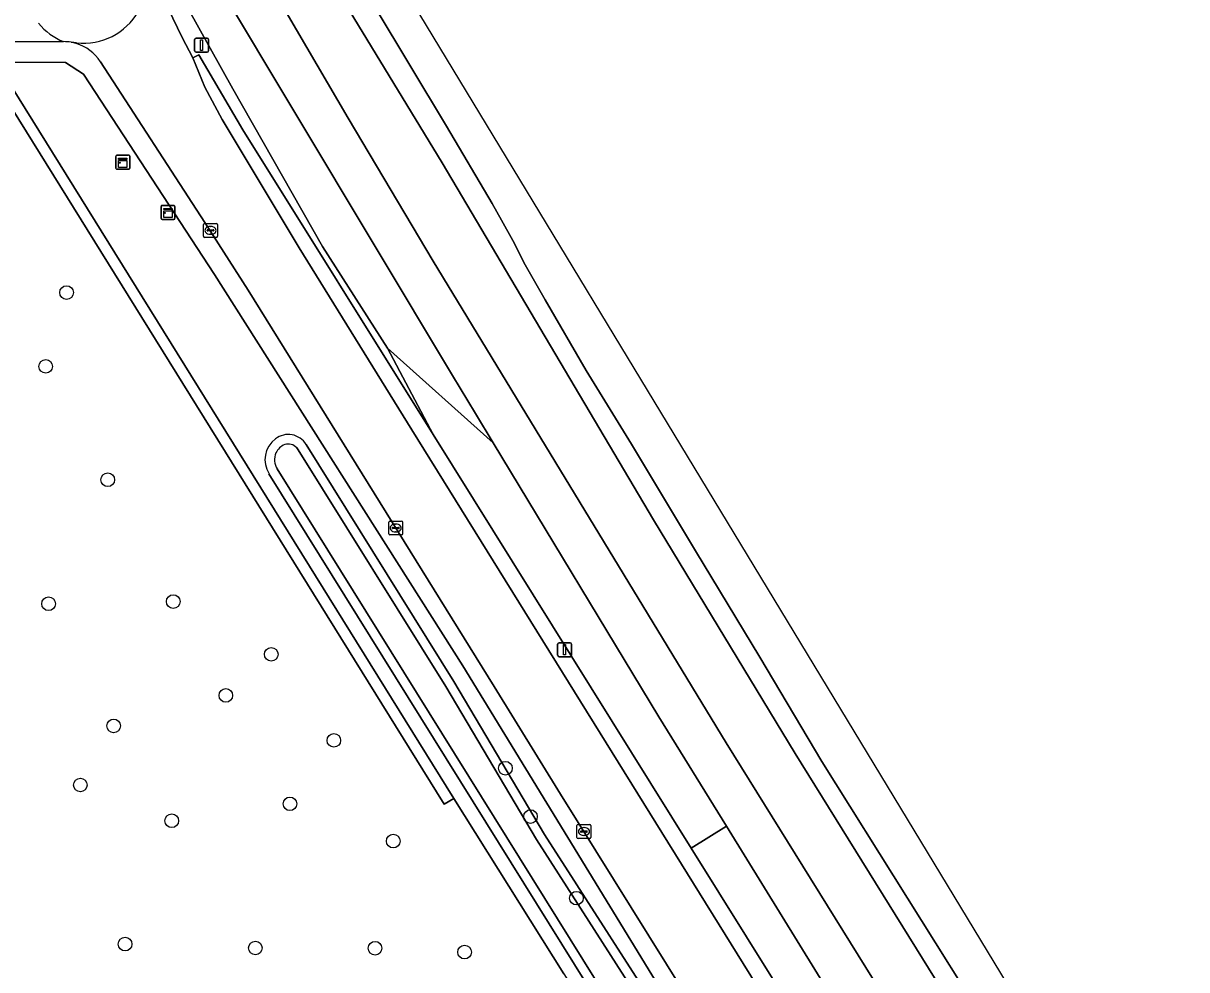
# Model space of a CAD drawing. Extents: x 157320 to 158835, y 386650 to 388491.
# Drawn here: x 158569.6 to 158653.1, y 387529.9 to 387597.9 of the extents above; entities that cross this region are included whole.
import ezdxf

# ---------------------------------------------------------------- set-up
doc = ezdxf.new("R2010")
doc.units = 0
for name, color, linetype in [('IMGEO_Berm_groen', 7, 'Continuous'), ('IMGEO_Berm_open', 7, 'Continuous'), ('IMGEO_Boom', 7, 'Continuous'), ('IMGEO_Groenvoorziening', 7, 'Continuous'), ('IMGEO_Haag', 7, 'Continuous'), ('IMGEO_Kast', 7, 'Continuous'), ('IMGEO_Kolk', 7, 'Continuous'), ('IMGEO_Lichtmast', 7, 'Continuous'), ('IMGEO_Oever', 7, 'Continuous'), ('IMGEO_Parkeervlak_gesloten', 7, 'Continuous'), ('IMGEO_Parkeervlak_open', 7, 'Continuous'), ('IMGEO_Rijbaan_lokaal_open', 7, 'Continuous'), ('IMGEO_Rijbaan_regionaal_gesloten', 7, 'Continuous'), ('IMGEO_Voetpad_open', 7, 'Continuous'), ('IMGEO_Waterloop', 7, 'Continuous')]:
    doc.layers.add(name, color=color, linetype=linetype)

msp = doc.modelspace()

# ---------------------------------------------------------------- linework, layer by layer
at = {"layer": 'IMGEO_Berm_groen'}
for points in [[(158584.644, 387593.14), (158581.391, 387598.984), (158581.34, 387599.518), (158580.006, 387598.914), (158581.023, 387596.825), (158581.777, 387595.367), (158582.206, 387595.588), (158585.382, 387590.213), (158599.027, 387568.343), (158595.763, 387574.536), (158591.088, 387581.832)], [(158648.756, 387493.839), (158644.942, 387500), (158630.415, 387523.468), (158620.083, 387540.219), (158617.549, 387538.656), (158637.16, 387507.222), (158658.102, 387474.002), (158670.782, 387453.181), (158679.212, 387441.81), (158680.488, 387442.729), (158669.382, 387460.581), (158665.135, 387467.426)]]:
    msp.add_lwpolyline(points, close=True, dxfattribs=at)
at = {"layer": 'IMGEO_Berm_open'}
for points in [[(158681.521, 387457.554), (158658.923, 387493.792), (158655.038, 387500), (158639.233, 387525.255), (158626.924, 387544.874), (158622.47, 387552.351), (158617.865, 387559.998), (158613.279, 387567.655), (158610.024, 387572.929), (158607.08, 387578.005), (158605.638, 387580.528), (158604.749, 387582.273), (158603.943, 387583.729), (158603.257, 387584.916), (158600, 387590.479), (158592.229, 387603.383), (158587.639, 387610.989), (158579.25, 387625.15), (158570.366, 387640.41), (158563.484, 387652.319), (158556.471, 387664.442)], [(158554.457, 387663.484), (158561.024, 387652.601), (158570.802, 387636.122), (158581.556, 387617.939), (158590.806, 387602.437), (158599.673, 387587.829), (158614.845, 387562.214), (158625.023, 387545.445), (158640.908, 387519.873)]]:
    msp.add_lwpolyline(points, dxfattribs=at)
at = {"layer": 'IMGEO_Boom'}
for centre in [(158572.723, 387578.528), (158571.224, 387573.23), (158575.678, 387565.089), (158571.431, 387556.191), (158580.377, 387556.353), (158587.41, 387552.563), (158584.153, 387549.612), (158576.102, 387547.429), (158591.906, 387546.388), (158604.221, 387544.39), (158573.711, 387543.184), (158588.757, 387541.834), (158606.021, 387540.918), (158580.276, 387540.615), (158596.168, 387539.16), (158609.315, 387535.063), (158576.921, 387531.765), (158586.273, 387531.487), (158594.863, 387531.47), (158601.287, 387531.189)]:
    msp.add_circle(centre, 0.489, dxfattribs=at)
at = {"layer": 'IMGEO_Groenvoorziening'}
for points in [[(158645.673, 387479.692), (158638.075, 387491.512), (158636.702, 387493.648), (158632.815, 387500), (158601.153, 387551.747), (158583.35, 387579.828), (158573.947, 387594.207), (158572.647, 387595.041), (158567.636, 387595.073), (158567.622, 387596.527), (158561.336, 387596.509), (158535.384, 387596.31)], [(158530.588, 387593.082), (158504.215, 387531.081), (158503.955, 387530.085), (158503.007, 387526.51), (158503.398, 387526.4), (158504.041, 387527.93), (158506.594, 387534.705), (158508.868, 387540.169), (158513.827, 387552.362), (158524.503, 387577.568), (158530.22, 387591.34), (158530.473, 387591.308), (158531.073, 387591.055), (158534.125, 387594.163), (158534.126, 387594.963), (158567.767, 387594.905), (158600.511, 387542.224), (158608.408, 387529.637), (158634.108, 387488.668), (158639.494, 387480.083), (158648.482, 387465.755), (158650.922, 387461.865)], [(158637.16, 387507.222), (158617.549, 387538.656), (158599.027, 387568.343), (158585.382, 387590.213), (158582.206, 387595.588), (158581.777, 387595.367), (158582.652, 387593.263), (158583.879, 387590.944), (158589.423, 387581.735), (158597.493, 387568.666), (158623.117, 387527.409)], [(158608.408, 387529.637), (158600.511, 387542.224), (158599.832, 387541.802), (158567.322, 387594.106), (158534.125, 387594.163), (158531.073, 387591.055), (158528.104, 387584.264), (158525.167, 387577.315), (158517.396, 387558.742), (158511.774, 387545.413), (158504.851, 387527.98), (158545.853, 387514.572), (158543.052, 387507.571), (158541.018, 387503.71), (158513.945, 387450.624), (158474.218, 387469.858)], [(158589.912, 387567.624), (158600.523, 387550.602), (158607.026, 387539.632), (158616.512, 387524.849), (158622.666, 387513.717), (158620.219, 387512.099)], [(158620.219, 387512.099), (158613.729, 387523.017), (158587.251, 387565.524)]]:
    msp.add_lwpolyline(points, dxfattribs=at)
msp.add_lwpolyline([(158600.511, 387542.224), (158567.767, 387594.905), (158534.126, 387594.963), (158534.125, 387594.163), (158567.322, 387594.106), (158599.832, 387541.802)], close=True, dxfattribs=at)
for centre, radius, start, end in [((158588.638, 387566.855), 1.488, 31.09674, 128.06823), ((158588.811, 387566.527), 1.854, 126.02532, 212.74919)]:
    msp.add_arc(centre, radius, start, end, dxfattribs=at)
at = {"layer": 'IMGEO_Haag'}
msp.add_lwpolyline([(158600.511, 387542.224), (158567.767, 387594.905), (158534.126, 387594.963), (158534.125, 387594.163), (158567.322, 387594.106), (158599.832, 387541.802)], close=True, dxfattribs=at)
msp.add_lwpolyline([(158637.16, 387507.222), (158617.549, 387538.656), (158599.027, 387568.343), (158585.382, 387590.213), (158582.206, 387595.588), (158581.777, 387595.367), (158582.652, 387593.263), (158583.879, 387590.944), (158589.423, 387581.735), (158597.493, 387568.666), (158623.117, 387527.409)], dxfattribs=at)
at = {"layer": 'IMGEO_Kast'}
for p, q in [((158576.259, 387587.456), (158576.259, 387588.297)), ((158576.259, 387588.297), (158576.259, 387587.456)), ((158576.334, 387588.381), (158577.175, 387588.381)), ((158577.175, 387588.381), (158576.334, 387588.381)), ((158577.259, 387588.306), (158577.259, 387587.465)), ((158577.259, 387587.465), (158577.259, 387588.306)), ((158577.184, 387587.381), (158576.343, 387587.381)), ((158576.343, 387587.381), (158577.184, 387587.381)), ((158579.576, 387584.78), (158580.417, 387584.78)), ((158580.417, 387584.78), (158579.576, 387584.78)), ((158579.501, 387583.855), (158579.501, 387584.696)), ((158579.501, 387584.696), (158579.501, 387583.855)), ((158580.501, 387584.705), (158580.501, 387583.864)), ((158580.501, 387583.864), (158580.501, 387584.705)), ((158580.426, 387583.78), (158579.585, 387583.78)), ((158579.585, 387583.78), (158580.426, 387583.78))]:
    msp.add_line(p, q, dxfattribs=at)
for points in [[(158576.454, 387588.171), (158577.054, 387588.171), (158577.054, 387588.086), (158576.454, 387588.086), (158576.454, 387588.171)], [(158576.454, 387587.996), (158577.054, 387587.996), (158577.054, 387587.507), (158576.454, 387587.507), (158576.454, 387587.996)], [(158579.696, 387584.57), (158580.296, 387584.57), (158580.296, 387584.485), (158579.696, 387584.485), (158579.696, 387584.57)], [(158579.696, 387584.395), (158580.296, 387584.395), (158580.296, 387583.906), (158579.696, 387583.906), (158579.696, 387584.395)]]:
    msp.add_lwpolyline(points, dxfattribs=at)
for centre in [(158576.538, 387587.845), (158579.78, 387584.244)]:
    msp.add_circle(centre, 0.0377, dxfattribs=at)
for centre, start, end in [((158576.337, 387588.303), 92.4484, 184.28452), ((158576.337, 387588.303), 92.4484, 184.28452), ((158577.181, 387588.303), 2.4484, 94.28452), ((158577.181, 387588.303), 2.4484, 94.28452), ((158576.337, 387587.459), 182.4484, 274.28452), ((158576.337, 387587.459), 182.4484, 274.28452), ((158577.181, 387587.459), 272.4484, 4.28452), ((158577.181, 387587.459), 272.4484, 4.28452), ((158579.579, 387584.702), 92.4484, 184.28452), ((158579.579, 387584.702), 92.4484, 184.28452), ((158580.423, 387584.702), 2.4484, 94.28452), ((158580.423, 387584.702), 2.4484, 94.28452), ((158579.579, 387583.858), 182.4484, 274.28452), ((158579.579, 387583.858), 182.4484, 274.28452), ((158580.423, 387583.858), 272.4484, 4.28452), ((158580.423, 387583.858), 272.4484, 4.28452)]:
    msp.add_arc(centre, 0.0779, start, end, dxfattribs=at)
at = {"layer": 'IMGEO_Kolk'}
for p, q in [((158582.551, 387582.565), (158582.551, 387583.417)), ((158582.626, 387583.491), (158583.478, 387583.491)), ((158583.039, 387583.271), (158583.064, 387583.271)), ((158583.552, 387583.417), (158583.552, 387582.565)), ((158583.478, 387582.491), (158582.626, 387582.491)), ((158582.81, 387582.985), (158582.81, 387582.997)), ((158583.248, 387582.948), (158582.85, 387582.948)), ((158582.853, 387583.034), (158583.251, 387583.034)), ((158583.062, 387582.711), (158583.037, 387582.711)), ((158583.294, 387582.997), (158583.294, 387582.985)), ((158595.844, 387561.204), (158595.844, 387562.056)), ((158595.919, 387562.13), (158596.771, 387562.13)), ((158596.103, 387561.624), (158596.103, 387561.636)), ((158596.541, 387561.587), (158596.143, 387561.587)), ((158596.146, 387561.673), (158596.544, 387561.673)), ((158596.332, 387561.91), (158596.357, 387561.91)), ((158596.587, 387561.636), (158596.587, 387561.624)), ((158596.845, 387562.056), (158596.845, 387561.204)), ((158596.771, 387561.13), (158595.919, 387561.13)), ((158596.355, 387561.35), (158596.33, 387561.35)), ((158609.355, 387539.419), (158609.355, 387540.271)), ((158609.43, 387540.345), (158610.282, 387540.345)), ((158609.614, 387539.839), (158609.614, 387539.851)), ((158610.052, 387539.802), (158609.654, 387539.802)), ((158609.657, 387539.888), (158610.055, 387539.888)), ((158609.843, 387540.125), (158609.868, 387540.125)), ((158610.098, 387539.851), (158610.098, 387539.839)), ((158610.356, 387540.271), (158610.356, 387539.419)), ((158610.282, 387539.345), (158609.43, 387539.345)), ((158609.866, 387539.565), (158609.841, 387539.565))]:
    msp.add_line(p, q, dxfattribs=at)
for points in [[(158582.551, 387582.565), (158582.551, 387583.417)], [(158582.626, 387583.491), (158583.478, 387583.491)], [(158583.552, 387583.417), (158583.552, 387582.565)], [(158583.478, 387582.491), (158582.626, 387582.491)], [(158595.844, 387561.204), (158595.844, 387562.056)], [(158595.919, 387562.13), (158596.771, 387562.13)], [(158596.845, 387562.056), (158596.845, 387561.204)], [(158596.771, 387561.13), (158595.919, 387561.13)], [(158609.355, 387539.419), (158609.355, 387540.271)], [(158609.43, 387540.345), (158610.282, 387540.345)], [(158610.356, 387540.271), (158610.356, 387539.419)], [(158610.282, 387539.345), (158609.43, 387539.345)]]:
    msp.add_lwpolyline(points, dxfattribs=at)
for centre, radius, start, end in [((158582.628, 387583.415), 0.0765, 91.55205, 178.44795), ((158582.628, 387583.415), 0.0765, 91.55205, 178.44795), ((158583.476, 387583.415), 0.0765, 1.55205, 88.44795), ((158583.476, 387583.415), 0.0765, 1.55205, 88.44795), ((158582.628, 387582.567), 0.0765, 181.55205, 268.44795), ((158582.628, 387582.567), 0.0765, 181.55205, 268.44795), ((158582.85, 387582.994), 0.0403, 85.87752, 175.75265), ((158582.847, 387582.984), 0.0366, 178.93798, 274.71019), ((158583.251, 387582.991), 0.043, 264.86636, 352.45326), ((158583.255, 387582.996), 0.0386, 1.73085, 96.63898), ((158583.476, 387582.567), 0.0765, 271.55205, 358.44795), ((158583.476, 387582.567), 0.0765, 271.55205, 358.44795), ((158595.921, 387562.054), 0.0765, 91.55205, 178.44795), ((158595.921, 387562.054), 0.0765, 91.55205, 178.44795), ((158596.143, 387561.633), 0.0403, 85.87752, 175.75265), ((158596.14, 387561.623), 0.0366, 178.93798, 274.71019), ((158596.544, 387561.63), 0.043, 264.86636, 352.45326), ((158596.548, 387561.635), 0.0386, 1.73085, 96.63898), ((158596.769, 387562.054), 0.0765, 1.55205, 88.44795), ((158596.769, 387562.054), 0.0765, 1.55205, 88.44795), ((158595.921, 387561.206), 0.0765, 181.55205, 268.44795), ((158595.921, 387561.206), 0.0765, 181.55205, 268.44795), ((158596.769, 387561.206), 0.0765, 271.55205, 358.44795), ((158596.769, 387561.206), 0.0765, 271.55205, 358.44795), ((158609.432, 387540.269), 0.0765, 91.55205, 178.44795), ((158609.432, 387540.269), 0.0765, 91.55205, 178.44795), ((158609.654, 387539.848), 0.0403, 85.87752, 175.75265), ((158609.651, 387539.838), 0.0366, 178.93798, 274.71019), ((158610.055, 387539.845), 0.043, 264.86636, 352.45326), ((158610.059, 387539.85), 0.0386, 1.73085, 96.63898), ((158610.28, 387540.269), 0.0765, 1.55205, 88.44795), ((158610.28, 387540.269), 0.0765, 1.55205, 88.44795), ((158609.432, 387539.421), 0.0765, 181.55205, 268.44795), ((158609.432, 387539.421), 0.0765, 181.55205, 268.44795), ((158610.28, 387539.421), 0.0765, 271.55205, 358.44795), ((158610.28, 387539.421), 0.0765, 271.55205, 358.44795)]:
    msp.add_arc(centre, radius, start, end, dxfattribs=at)
for centre, major_axis, ratio, start_param, end_param in [((158583.038, 387582.991), (-0.387, 0.002), 0.722429, 4.712389, 7.853982), ((158583.063, 387582.991), (-0.39, 0.002), 0.717154, 1.570796, 4.712389), ((158596.331, 387561.63), (-0.387, 0.002), 0.722429, 4.712389, 7.853982), ((158596.356, 387561.63), (-0.39, 0.002), 0.717154, 1.570796, 4.712389), ((158609.842, 387539.845), (-0.387, 0.002), 0.722429, 4.712389, 7.853982), ((158609.867, 387539.845), (-0.39, 0.002), 0.717154, 1.570796, 4.712389)]:
    msp.add_ellipse(centre, major_axis=major_axis, ratio=ratio, start_param=start_param, end_param=end_param, dxfattribs=at)
at = {"layer": 'IMGEO_Lichtmast'}
for p, q in [((158581.914, 387595.886), (158581.914, 387596.686)), ((158581.914, 387596.686), (158581.914, 387595.886)), ((158582.014, 387596.786), (158582.804, 387596.786)), ((158582.804, 387596.786), (158582.014, 387596.786)), ((158582.904, 387596.686), (158582.904, 387595.886)), ((158582.904, 387595.886), (158582.904, 387596.686)), ((158582.804, 387595.786), (158582.014, 387595.786)), ((158582.014, 387595.786), (158582.804, 387595.786)), ((158607.967, 387552.495), (158607.967, 387553.295)), ((158607.967, 387553.295), (158607.967, 387552.495)), ((158608.067, 387553.395), (158608.857, 387553.395)), ((158608.857, 387553.395), (158608.067, 387553.395)), ((158608.957, 387553.295), (158608.957, 387552.495)), ((158608.957, 387552.495), (158608.957, 387553.295)), ((158608.857, 387552.395), (158608.067, 387552.395)), ((158608.067, 387552.395), (158608.857, 387552.395))]:
    msp.add_line(p, q, dxfattribs=at)
for points in [[(158582.334, 387596.661), (158582.484, 387596.661), (158582.484, 387595.911), (158582.334, 387595.911), (158582.334, 387596.661)], [(158608.387, 387553.27), (158608.537, 387553.27), (158608.537, 387552.52), (158608.387, 387552.52), (158608.387, 387553.27)]]:
    msp.add_lwpolyline(points, dxfattribs=at)
for centre, start, end in [((158582.014, 387596.686), 90, 180), ((158582.014, 387596.686), 90, 180), ((158582.804, 387596.686), 0, 90), ((158582.804, 387596.686), 360, 90), ((158582.014, 387595.886), 180, 270), ((158582.014, 387595.886), 180, 270), ((158582.804, 387595.886), 270, 0), ((158582.804, 387595.886), 270, 0), ((158608.067, 387553.295), 90, 180), ((158608.067, 387553.295), 90, 180), ((158608.857, 387553.295), 0, 90), ((158608.857, 387553.295), 360, 90), ((158608.067, 387552.495), 180, 270), ((158608.067, 387552.495), 180, 270), ((158608.857, 387552.495), 270, 0), ((158608.857, 387552.495), 270, 0)]:
    msp.add_arc(centre, 0.1, start, end, dxfattribs=at)
at = {"layer": 'IMGEO_Oever'}
for points in [[(158589.245, 387567.379), (158589.344, 387567.242), (158599.938, 387550.247), (158606.444, 387539.273), (158615.924, 387524.498), (158621.278, 387514.815), (158621.278, 387514.5), (158621.23, 387514.207), (158621.139, 387514.02), (158620.844, 387513.777), (158620.679, 387513.722), (158620.265, 387513.752), (158619.974, 387513.851), (158614.313, 387523.373), (158587.844, 387565.865)], [(158607.026, 387539.632), (158600.523, 387550.602), (158589.912, 387567.624)], [(158587.251, 387565.524), (158613.729, 387523.017), (158620.219, 387512.099), (158622.666, 387513.717), (158616.512, 387524.849), (158607.026, 387539.632)]]:
    msp.add_lwpolyline(points, dxfattribs=at)
for centre, radius, start, end in [((158588.638, 387566.855), 1.488, 31.09674, 128.06823), ((158588.811, 387566.527), 1.854, 126.02532, 212.74919), ((158588.819, 387566.522), 1.178, 111.8455, 154.87063), ((158588.638, 387566.856), 0.802, 40.75803, 108.68685), ((158588.821, 387566.524), 1.179, 155.00645, 213.98785)]:
    msp.add_arc(centre, radius, start, end, dxfattribs=at)
at = {"layer": 'IMGEO_Parkeervlak_gesloten'}
msp.add_lwpolyline([(158583.632, 387600.609), (158578.085, 387609.328), (158579.762, 387604.448), (158581.295, 387599.989), (158581.34, 387599.518), (158581.391, 387598.984), (158584.644, 387593.14), (158591.088, 387581.832), (158595.763, 387574.536), (158603.339, 387567.749), (158602.069, 387569.85), (158600.419, 387572.579)], close=True, dxfattribs=at)
at = {"layer": 'IMGEO_Parkeervlak_open'}
msp.add_lwpolyline([(158603.339, 387567.749), (158595.763, 387574.536), (158599.027, 387568.343), (158617.549, 387538.656), (158620.083, 387540.219), (158615.233, 387548.082)], close=True, dxfattribs=at)
at = {"layer": 'IMGEO_Rijbaan_lokaal_open'}
for points in [[(158597.493, 387568.666), (158589.423, 387581.735), (158583.879, 387590.944), (158582.652, 387593.263), (158581.777, 387595.367), (158581.023, 387596.825), (158580.006, 387598.914), (158579.539, 387599.872), (158578.803, 387601.546), (158577.864, 387603.72), (158575.693, 387608.747), (158574.25, 387612.073), (158573.263, 387614.324), (158572.395, 387616.327), (158568.469, 387623.544), (158565.611, 387628.774), (158563.277, 387632.656), (158559.979, 387637.836), (158552.406, 387649.892), (158546.754, 387658.957), (158540.036, 387669.734), (158526.94, 387690.536), (158513.479, 387712.119), (158507.38, 387721.854)], [(158568.241, 387602.253), (158567.494, 387602.194), (158567.486, 387601.854), (158567.617, 387597.051), (158567.622, 387596.527), (158572.505, 387596.537)], [(158573.056, 387596.49), (158573.442, 387596.46)], [(158573.442, 387596.46), (158573.056, 387596.49)], [(158575.149, 387595.091), (158582.646, 387583.546), (158585.746, 387578.699), (158603.404, 387550.265), (158608.182, 387542.535), (158617.056, 387528.289), (158629.828, 387507.913), (158634.76, 387500), (158639.441, 387492.492), (158643.686, 387485.681), (158657.13, 387464.228), (158665.668, 387450.719)], [(158730.025, 387360.687), (158721.095, 387374.912), (158720.887, 387375.244), (158713.266, 387387.383), (158713.058, 387387.714), (158711.255, 387390.587), (158707.615, 387396.417), (158707.394, 387396.772), (158694.192, 387417.92), (158693.93, 387418.34), (158690.059, 387424.542), (158681.703, 387437.547), (158678.691, 387441.435), (158673.24, 387448.472), (158670.3, 387452.574), (158662.25, 387465.577), (158652.13, 387481.292), (158636.234, 387506.56), (158623.117, 387527.409), (158597.493, 387568.666)]]:
    msp.add_lwpolyline(points, dxfattribs=at)
for centre, radius, start, end in [((158573.972, 387600.886), 4.457, 263.16708, 38.30906), ((158573.972, 387600.886), 4.457, 263.16708, 38.30906), ((158574.104, 387600.609), 4.374, 219.01374, 248.56142), ((158574.104, 387600.609), 4.374, 219.01374, 248.56142), ((158572.523, 387593.493), 3.044, 79.91355, 90.33545), ((158572.553, 387593.607), 2.926, 72.95846, 80.11113), ((158572.517, 387593.416), 3.12, 32.4701, 73.34832)]:
    msp.add_arc(centre, radius, start, end, dxfattribs=at)
at = {"layer": 'IMGEO_Rijbaan_regionaal_gesloten'}
for points in [[(158677.179, 387467.992), (158588.04, 387615.09), (158586.262, 387618.117), (158493.992, 387775.205)], [(158640.908, 387519.873), (158625.023, 387545.445), (158614.845, 387562.214), (158599.673, 387587.829), (158590.806, 387602.437), (158581.556, 387617.939), (158570.802, 387636.122), (158561.024, 387652.601), (158554.457, 387663.484), (158552.634, 387666.504), (158541.8, 387683.962), (158531.52, 387700.592), (158523.189, 387713.88), (158516.166, 387724.963), (158508.525, 387737.107)], [(158507.374, 387731.643), (158518.219, 387714.646), (158526.396, 387701.609), (158535.464, 387687.144), (158552.053, 387660.325), (158566.749, 387635.965), (158586.999, 387601.205), (158592.932, 387591.052), (158599.023, 387580.786), (158620.059, 387546.215), (158632.83, 387525.668)], [(158632.83, 387525.668), (158620.059, 387546.215), (158599.023, 387580.786), (158592.932, 387591.052), (158586.999, 387601.205), (158566.749, 387635.965), (158552.053, 387660.325), (158535.464, 387687.144), (158526.396, 387701.609), (158518.219, 387714.646), (158507.374, 387731.643)], [(158508.695, 387723.169), (158519.653, 387705.776), (158522.369, 387701.384), (158529.854, 387689.194), (158534.613, 387681.449), (158546.532, 387662.154), (158548.031, 387659.708), (158555.595, 387647.362), (158562.464, 387636.274), (158568.591, 387625.805), (158574.727, 387615.189), (158578.085, 387609.328), (158583.632, 387600.609), (158600.419, 387572.579), (158602.069, 387569.85), (158603.339, 387567.749), (158615.233, 387548.082), (158620.083, 387540.219), (158630.415, 387523.468)], [(158528.824, 387712.557), (158534.552, 387702.542), (158543.62, 387686.719), (158551.086, 387673.81), (158556.471, 387664.442), (158563.484, 387652.319), (158570.366, 387640.41), (158579.25, 387625.15), (158587.639, 387610.989), (158592.229, 387603.383), (158600, 387590.479), (158603.257, 387584.916), (158603.943, 387583.729), (158604.749, 387582.273), (158605.638, 387580.528), (158607.08, 387578.005), (158610.024, 387572.929), (158613.279, 387567.655), (158617.865, 387559.998), (158622.47, 387552.351), (158626.924, 387544.874), (158639.233, 387525.255)]]:
    msp.add_lwpolyline(points, dxfattribs=at)
at = {"layer": 'IMGEO_Voetpad_open'}
for points in [[(158572.505, 387596.537), (158567.622, 387596.527), (158567.636, 387595.073), (158572.647, 387595.041), (158573.947, 387594.207), (158583.35, 387579.828), (158601.153, 387551.747), (158632.815, 387500)], [(158629.828, 387507.913), (158617.056, 387528.289), (158608.182, 387542.535), (158603.404, 387550.265), (158585.746, 387578.699), (158582.646, 387583.546), (158575.149, 387595.091)]]:
    msp.add_lwpolyline(points, dxfattribs=at)
for centre, radius, start, end in [((158572.523, 387593.493), 3.044, 79.91355, 90.33545), ((158572.553, 387593.607), 2.926, 72.95846, 80.11113), ((158572.517, 387593.416), 3.12, 32.4701, 73.34832)]:
    msp.add_arc(centre, radius, start, end, dxfattribs=at)
at = {"layer": 'IMGEO_Waterloop'}
msp.add_lwpolyline([(158587.844, 387565.865), (158614.313, 387523.373), (158619.974, 387513.851), (158620.265, 387513.752), (158620.679, 387513.722), (158620.844, 387513.777), (158621.139, 387514.02), (158621.23, 387514.207), (158621.278, 387514.5), (158621.278, 387514.815), (158615.924, 387524.498), (158606.444, 387539.273), (158599.938, 387550.247), (158589.344, 387567.242), (158589.245, 387567.379)], dxfattribs=at)
for centre, radius, start, end in [((158588.819, 387566.522), 1.178, 111.8455, 154.87063), ((158588.638, 387566.856), 0.802, 40.75803, 108.68685), ((158588.821, 387566.524), 1.179, 155.00645, 213.98785)]:
    msp.add_arc(centre, radius, start, end, dxfattribs=at)

doc.saveas('drawing.dxf')
